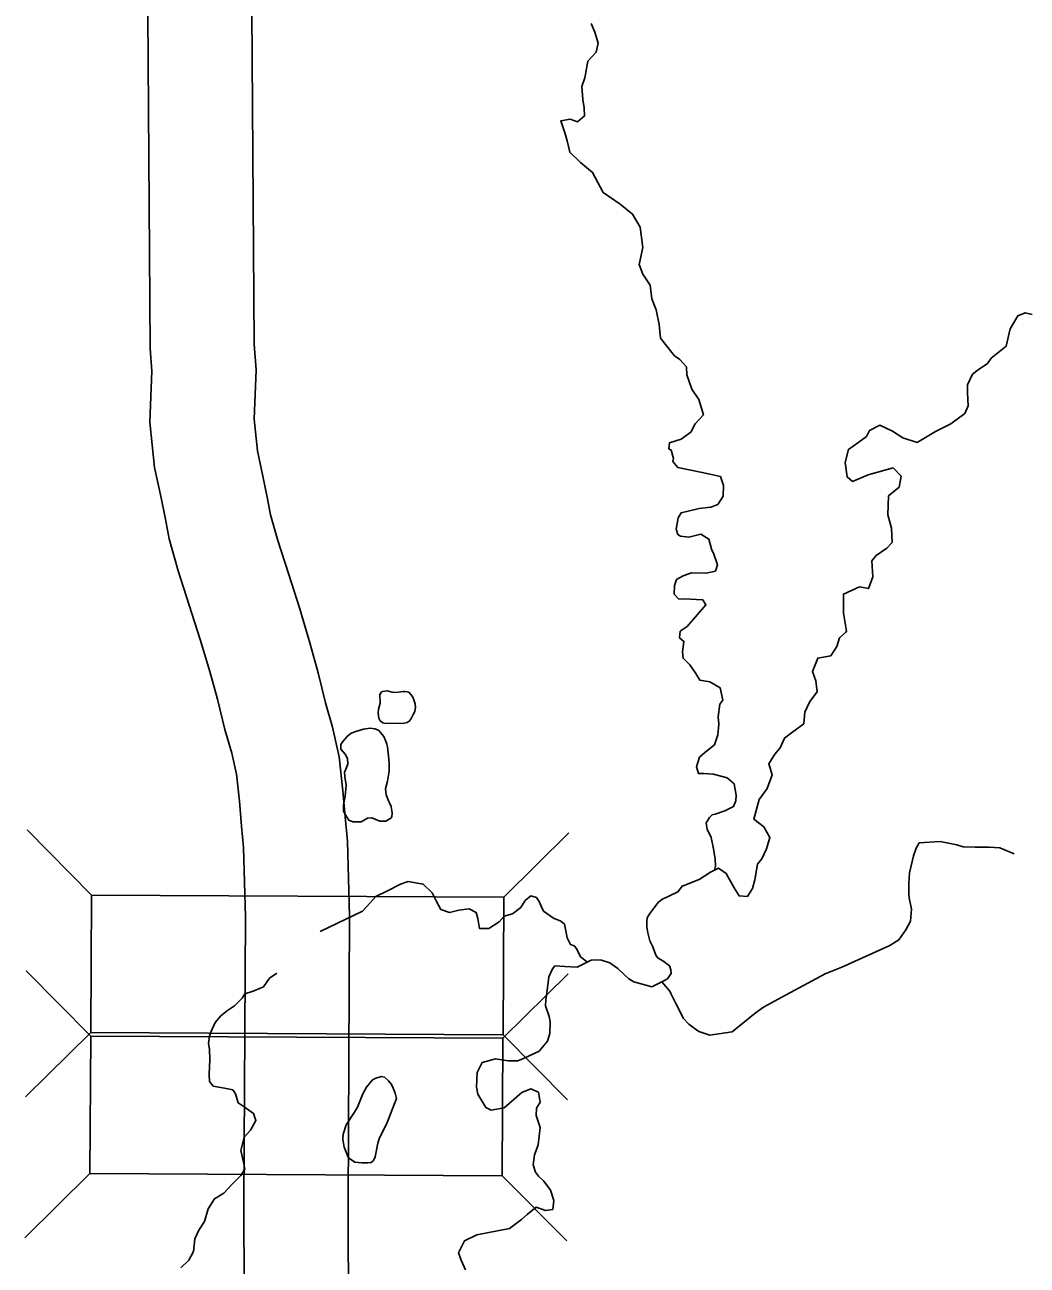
# Model space of a CAD drawing. Extents: x -492261 to -432772, y 1441225 to 1452922.
# Drawn here: x -459799.8 to -459727.6, y 1452369.4 to 1452458.8 of the extents above; entities that cross this region are included whole.
import ezdxf

# ---------------------------------------------------------------- set-up
doc = ezdxf.new("R2010")
doc.units = 0
doc.layers.add('Default', color=7, linetype='Continuous')

msp = doc.modelspace()

# ---------------------------------------------------------------- linework, layer by layer
at = {"layer": 'Default'}
for p, q in [((-459794.997, 1452396.079), (-459799.639, 1452400.771)), ((-459765.298, 1452395.919), (-459760.606, 1452400.56)), ((-459795.052, 1452385.923), (-459799.694, 1452390.615)), ((-459765.352, 1452385.763), (-459760.66, 1452390.404)), ((-459795.051, 1452386.179), (-459799.743, 1452381.538)), ((-459765.351, 1452386.019), (-459760.709, 1452381.327)), ((-459795.105, 1452376.023), (-459799.797, 1452371.382)), ((-459765.406, 1452375.863), (-459760.764, 1452371.171))]:
    msp.add_line(p, q, dxfattribs=at)
for points in [[(-459783.935, 1452348.092), (-459784.016, 1452373.943), (-459783.905, 1452394.506), (-459784.042, 1452399.501), (-459784.185, 1452401.039), (-459784.341, 1452402.851), (-459784.558, 1452404.795), (-459784.895, 1452406.294), (-459785.392, 1452408.004), (-459785.914, 1452410.178), (-459786.479, 1452412.17), (-459787.161, 1452414.489), (-459787.952, 1452416.949), (-459788.748, 1452419.439), (-459789.4, 1452421.737), (-459789.697, 1452423.272), (-459789.984, 1452424.696), (-459790.462, 1452426.885), (-459790.801, 1452430.137), (-459790.64, 1452433.802), (-459790.764, 1452435.455), (-459791.159, 1452490.563)], [(-459776.435, 1452348.115), (-459776.516, 1452373.934), (-459776.405, 1452394.589), (-459776.551, 1452399.95), (-459776.714, 1452401.707), (-459776.877, 1452403.59), (-459777.15, 1452406.037), (-459777.628, 1452408.166), (-459778.141, 1452409.928), (-459778.657, 1452412.077), (-459779.273, 1452414.252), (-459779.992, 1452416.695), (-459780.81, 1452419.239), (-459781.567, 1452421.605), (-459782.097, 1452423.475), (-459782.339, 1452424.727), (-459782.644, 1452426.238), (-459783.045, 1452428.076), (-459783.284, 1452430.363), (-459783.128, 1452433.919), (-459783.266, 1452435.762), (-459783.659, 1452490.59)], [(-459758.996, 1452458.856), (-459758.725, 1452458.221), (-459758.501, 1452457.435), (-459758.629, 1452456.782), (-459759.244, 1452456.135), (-459759.464, 1452454.93), (-459759.679, 1452454.313), (-459759.591, 1452453.388), (-459759.495, 1452452.788), (-459759.473, 1452452.2), (-459759.979, 1452451.767), (-459760.52, 1452451.96), (-459761.192, 1452451.838), (-459760.879, 1452450.916), (-459760.734, 1452450.392), (-459760.535, 1452449.58), (-459759.774, 1452448.839), (-459758.901, 1452448.125), (-459758.13, 1452446.67), (-459756.919, 1452445.835), (-459756.034, 1452445.12), (-459755.47, 1452444.176), (-459755.274, 1452442.726), (-459755.531, 1452441.495), (-459755.27, 1452440.797), (-459754.747, 1452440.015), (-459754.62, 1452439.015), (-459754.321, 1452438.23), (-459754.093, 1452437.181), (-459754.016, 1452436.193), (-459752.997, 1452434.904), (-459752.619, 1452434.659), (-459752.124, 1452434.115), (-459752.115, 1452433.539), (-459751.738, 1452432.517), (-459751.24, 1452431.772), (-459750.911, 1452430.675), (-459751.514, 1452430.028), (-459751.83, 1452429.422), (-459752.522, 1452428.924), (-459753.368, 1452428.662), (-459753.399, 1452428.211), (-459753.235, 1452428.126), (-459753.076, 1452427.514), (-459753.111, 1452427.301), (-459752.767, 1452426.867), (-459751, 1452426.515), (-459749.696, 1452426.22), (-459749.462, 1452425.572), (-459749.501, 1452424.807), (-459749.879, 1452424.201), (-459750.376, 1452424.007), (-459751.212, 1452423.92), (-459752.519, 1452423.602), (-459752.739, 1452423.248), (-459752.877, 1452422.432), (-459752.759, 1452422.058), (-459752.557, 1452421.923), (-459751.956, 1452421.856), (-459751.11, 1452422.068), (-459750.53, 1452421.713), (-459750.306, 1452420.927), (-459750.19, 1452420.703), (-459749.903, 1452419.855), (-459750.046, 1452419.415), (-459750.719, 1452419.268), (-459751.769, 1452419.291), (-459752.378, 1452419.083), (-459752.861, 1452418.801), (-459752.992, 1452418.373), (-459753.021, 1452417.759), (-459752.691, 1452417.4), (-459752.303, 1452417.405), (-459750.966, 1452417.348)], [(-459727.239, 1452437.896), (-459727.728, 1452438.014), (-459728.263, 1452437.807), (-459728.811, 1452436.86), (-459729.105, 1452435.616), (-459730.18, 1452434.75), (-459730.449, 1452434.371), (-459731.129, 1452433.898), (-459731.537, 1452433.592), (-459731.901, 1452432.836), (-459731.892, 1452432.26), (-459731.853, 1452431.308), (-459732.083, 1452430.754), (-459733.084, 1452430.027), (-459734.2, 1452429.473), (-459735.513, 1452428.679), (-459736.543, 1452429.003), (-459737.287, 1452429.494), (-459738.218, 1452429.932), (-459738.962, 1452429.534), (-459739.168, 1452429.105), (-459739.799, 1452428.658), (-459740.466, 1452428.173), (-459740.715, 1452427.243), (-459740.562, 1452426.193), (-459740.17, 1452425.873), (-459739.04, 1452426.339), (-459737.236, 1452426.84), (-459736.665, 1452426.259), (-459736.803, 1452425.468), (-459737.581, 1452424.831), (-459737.636, 1452423.453), (-459737.372, 1452422.504), (-459737.307, 1452421.478), (-459737.713, 1452421.06), (-459738.468, 1452420.536), (-459738.774, 1452420.144), (-459738.72, 1452418.992), (-459739.02, 1452418.149), (-459739.671, 1452418.278), (-459740.826, 1452417.761), (-459740.818, 1452416.384), (-459740.612, 1452415.097), (-459740.648, 1452415.008), (-459741.117, 1452414.601), (-459741.295, 1452413.985), (-459741.748, 1452413.303), (-459742.682, 1452413.152), (-459743.068, 1452412.183), (-459742.808, 1452411.51), (-459742.709, 1452410.71), (-459743.249, 1452410.026), (-459743.612, 1452409.245), (-459743.688, 1452408.417), (-459744.578, 1452407.767), (-459745.072, 1452407.384), (-459745.386, 1452406.679), (-459745.767, 1452406.235), (-459746.207, 1452405.528), (-459745.97, 1452404.73), (-459746.331, 1452403.76), (-459746.893, 1452402.951), (-459747.285, 1452401.543), (-459746.552, 1452400.99), (-459746.129, 1452400.219), (-459746.367, 1452399.402), (-459746.706, 1452398.696), (-459747.025, 1452398.316), (-459747.221, 1452397.173), (-459747.387, 1452396.557), (-459747.741, 1452395.976), (-459748.341, 1452396.018), (-459748.7, 1452396.602), (-459749.264, 1452397.634), (-459749.832, 1452398.027), (-459750.415, 1452397.731), (-459751.22, 1452397.194), (-459752.363, 1452396.753), (-459752.425, 1452396.74), (-459752.756, 1452396.309), (-459753.414, 1452396), (-459753.922, 1452395.755), (-459754.169, 1452395.551), (-459754.488, 1452395.134), (-459754.782, 1452394.754), (-459754.965, 1452394.438), (-459754.999, 1452394.175), (-459754.981, 1452393.787), (-459754.912, 1452393.35), (-459754.778, 1452392.775)], [(-459750.966, 1452417.348), (-459750.735, 1452416.976), (-459752.087, 1452415.43), (-459752.582, 1452415.085), (-459752.637, 1452414.596), (-459752.321, 1452414.349), (-459752.423, 1452413.609), (-459752.378, 1452413.134), (-459751.884, 1452412.665), (-459751.462, 1452412.032), (-459751.168, 1452411.547), (-459750.454, 1452411.432), (-459749.711, 1452411.016), (-459749.523, 1452410.117), (-459749.731, 1452409.826), (-459749.842, 1452408.91), (-459749.797, 1452408.385), (-459749.873, 1452407.632), (-459750.113, 1452406.903), (-459750.817, 1452406.342), (-459751.187, 1452406.011), (-459751.401, 1452405.307), (-459751.269, 1452404.846), (-459750.869, 1452404.826), (-459750.194, 1452404.798), (-459749.203, 1452404.523), (-459748.709, 1452404.091), (-459748.548, 1452403.279), (-459748.579, 1452402.866), (-459748.748, 1452402.45), (-459749.368, 1452402.141), (-459750.077, 1452401.906), (-459750.289, 1452401.866), (-459750.486, 1452401.675), (-459750.705, 1452401.284), (-459750.635, 1452400.809), (-459750.352, 1452400.249), (-459750.338, 1452400.099), (-459750.217, 1452399.537), (-459750.121, 1452398.988), (-459750.067, 1452398.663), (-459750.047, 1452398.187), (-459750.07, 1452398.061), (-459750.122, 1452397.88)], [(-459772.422, 1452410.746), (-459772.522, 1452410.745), (-459773.083, 1452410.662), (-459773.346, 1452410.696), (-459773.697, 1452410.779), (-459774.009, 1452410.749), (-459774.096, 1452410.723), (-459774.133, 1452410.673), (-459774.218, 1452410.521), (-459774.209, 1452409.908), (-459774.328, 1452409.48), (-459774.336, 1452409.192), (-459774.293, 1452408.83), (-459774.203, 1452408.63), (-459774.001, 1452408.495), (-459773.788, 1452408.448), (-459772.476, 1452408.466), (-459772.252, 1452408.506), (-459772.103, 1452408.596), (-459771.993, 1452408.76), (-459771.835, 1452409.038), (-459771.701, 1452409.29), (-459771.656, 1452409.617), (-459771.671, 1452409.817), (-459771.724, 1452410.004), (-459771.828, 1452410.278), (-459771.905, 1452410.402), (-459772.121, 1452410.675), (-459772.159, 1452410.699), (-459772.26, 1452410.723), (-459772.422, 1452410.746)], [(-459773.679, 1452406.753), (-459773.716, 1452406.946), (-459773.807, 1452407.221), (-459773.924, 1452407.494), (-459774.305, 1452407.94), (-459774.557, 1452408.049), (-459774.933, 1452408.107), (-459775.394, 1452408.026), (-459775.891, 1452407.894), (-459776.277, 1452407.751), (-459776.561, 1452407.534), (-459776.88, 1452407.141), (-459777.027, 1452406.914), (-459777.022, 1452406.588), (-459776.717, 1452406.229), (-459776.55, 1452405.906), (-459776.531, 1452405.505), (-459776.724, 1452405.039), (-459776.76, 1452404.926), (-459776.755, 1452404.613), (-459776.659, 1452403.976), (-459776.722, 1452403.211), (-459776.851, 1452402.583), (-459776.844, 1452402.132), (-459776.753, 1452401.921), (-459776.46, 1452401.486), (-459776.171, 1452401.365), (-459775.97, 1452401.343), (-459775.558, 1452401.361), (-459775.112, 1452401.617), (-459774.8, 1452401.647), (-459774.222, 1452401.404), (-459773.797, 1452401.41), (-459773.425, 1452401.615), (-459773.352, 1452401.716), (-459773.331, 1452401.98), (-459773.4, 1452402.454), (-459773.516, 1452402.716), (-459773.606, 1452402.877), (-459773.775, 1452403.301), (-459773.819, 1452403.739), (-459773.677, 1452404.292), (-459773.562, 1452404.995), (-459773.546, 1452405.571), (-459773.591, 1452406.109), (-459773.679, 1452406.753)], [(-459728.524, 1452399.056), (-459729.564, 1452399.482), (-459730.339, 1452399.529), (-459731.351, 1452399.534), (-459732.201, 1452399.555), (-459732.667, 1452399.709), (-459733.871, 1452399.936), (-459735.368, 1452399.831), (-459735.585, 1452399.451), (-459735.786, 1452398.895), (-459736.06, 1452397.687), (-459736.106, 1452396.909), (-459736.116, 1452396.181), (-459736.085, 1452395.881), (-459735.93, 1452395.07), (-459735.999, 1452394.191), (-459736.324, 1452393.583), (-459736.833, 1452392.858), (-459737.487, 1452392.444), (-459740.94, 1452390.897), (-459742.154, 1452390.41), (-459745.267, 1452388.731), (-459746.589, 1452388.016), (-459747.179, 1452387.566), (-459748.85, 1452386.229), (-459750.444, 1452385.997), (-459751.249, 1452386.244), (-459751.592, 1452386.501), (-459751.96, 1452386.794), (-459752.369, 1452387.225), (-459752.657, 1452387.821), (-459752.891, 1452388.268), (-459753.06, 1452388.615), (-459753.23, 1452388.938), (-459753.295, 1452389.074), (-459753.36, 1452389.186), (-459753.909, 1452389.831)], [(-459759.269, 1452391.252), (-459759.758, 1452391.641), (-459760.057, 1452392.224), (-459760.224, 1452392.434), (-459760.501, 1452392.529), (-459760.736, 1452392.988), (-459760.794, 1452393.388), (-459760.919, 1452393.987), (-459761.186, 1452394.195), (-459761.715, 1452394.423), (-459762.425, 1452394.923), (-459762.607, 1452395.27), (-459762.752, 1452395.605), (-459762.946, 1452395.902), (-459763.348, 1452396.02), (-459763.753, 1452395.686), (-459764.068, 1452395.191), (-459764.67, 1452394.728), (-459765.266, 1452394.566), (-459765.62, 1452394.145), (-459766.36, 1452393.679), (-459767.034, 1452393.666), (-459767.102, 1452393.953), (-459767.174, 1452394.403), (-459767.283, 1452394.827), (-459767.788, 1452395.08), (-459768.536, 1452394.99), (-459769.207, 1452394.814), (-459769.836, 1452395.052), (-459770.162, 1452395.66), (-459770.461, 1452396.23), (-459771.099, 1452396.869), (-459772.19, 1452397.048), (-459772.736, 1452396.875), (-459773.675, 1452396.392), (-459774.504, 1452395.988), (-459774.918, 1452395.516), (-459775.481, 1452394.915), (-459778.524, 1452393.447)], [(-459754.778, 1452392.775), (-459754.573, 1452392.402), (-459754.313, 1452391.705), (-459754.186, 1452391.543), (-459753.845, 1452391.335), (-459753.365, 1452390.991), (-459753.261, 1452390.692), (-459753.245, 1452390.442), (-459753.355, 1452390.265), (-459753.501, 1452390.05), (-459753.774, 1452389.896), (-459754.444, 1452389.574), (-459754.543, 1452389.522), (-459754.63, 1452389.471)], [(-459754.63, 1452389.471), (-459755.922, 1452389.837), (-459756.289, 1452390.043), (-459756.607, 1452390.337), (-459757.079, 1452390.792), (-459757.662, 1452391.194), (-459758.253, 1452391.383), (-459758.604, 1452391.413), (-459759.003, 1452391.38), (-459759.3, 1452391.237), (-459760.017, 1452390.897), (-459760.905, 1452390.929), (-459761.606, 1452390.991), (-459761.789, 1452390.774), (-459762.039, 1452390.193), (-459762.134, 1452389.389), (-459762.267, 1452388.546), (-459762.282, 1452388.095), (-459762.016, 1452387.335), (-459761.958, 1452386.948), (-459761.978, 1452386.108), (-459762.141, 1452385.553), (-459762.751, 1452384.839), (-459763.926, 1452384.29), (-459764.298, 1452384.132), (-459764.972, 1452384.131), (-459765.887, 1452384.276), (-459766.844, 1452384.031), (-459767.204, 1452383.31), (-459767.257, 1452382.256), (-459767.158, 1452381.732), (-459766.874, 1452381.261), (-459766.576, 1452380.778), (-459766.21, 1452380.597), (-459765.264, 1452380.754), (-459764, 1452381.857), (-459763.344, 1452382.12), (-459762.801, 1452381.88), (-459762.686, 1452381.156), (-459762.927, 1452380.725), (-459762.953, 1452380.198), (-459762.686, 1452379.351), (-459762.822, 1452378.095), (-459763.094, 1452377.375), (-459763.179, 1452376.659), (-459763.018, 1452376.123), (-459762.8, 1452375.839), (-459762.405, 1452375.471), (-459761.929, 1452374.829), (-459761.701, 1452374.081), (-459761.762, 1452373.441), (-459762.285, 1452373.368), (-459762.965, 1452373.605), (-459763.604, 1452373.079), (-459764.021, 1452372.707), (-459764.882, 1452372.076), (-459767.234, 1452371.616), (-459768.124, 1452371.185), (-459768.555, 1452370.311), (-459768.369, 1452369.776), (-459768.042, 1452369.081)], [(-459781.641, 1452390.463), (-459782.163, 1452390.084), (-459782.612, 1452389.461), (-459783.356, 1452389.17), (-459783.939, 1452388.971), (-459784.132, 1452388.653), (-459784.695, 1452388.091), (-459785.187, 1452387.755), (-459785.679, 1452387.382), (-459786.094, 1452386.898), (-459786.404, 1452386.202), (-459786.498, 1452385.925), (-459786.562, 1452385.397), (-459786.504, 1452384.984), (-459786.476, 1452384.246), (-459786.528, 1452383.167), (-459786.492, 1452382.653), (-459786.223, 1452382.32), (-459785.407, 1452382.161), (-459784.818, 1452382.047), (-459784.625, 1452381.763), (-459784.436, 1452381.127), (-459784.005, 1452380.835), (-459783.333, 1452380.36), (-459783.148, 1452379.849), (-459783.545, 1452379.14), (-459783.997, 1452378.654), (-459784.239, 1452377.685), (-459784.034, 1452376.836), (-459783.936, 1452376.337), (-459784.239, 1452375.892), (-459784.887, 1452375.24), (-459785.462, 1452374.615), (-459786.14, 1452374.213), (-459786.6, 1452373.477), (-459786.843, 1452372.57), (-459787.254, 1452371.935), (-459787.554, 1452371.315), (-459787.647, 1452370.398), (-459787.971, 1452369.79), (-459788.547, 1452369.24)], [(-459773.691, 1452379.707), (-459773.306, 1452380.689), (-459773.029, 1452381.432), (-459773.122, 1452381.819), (-459773.253, 1452382.18), (-459773.381, 1452382.429), (-459773.61, 1452382.702), (-459773.889, 1452382.961), (-459774.102, 1452383.008), (-459774.5, 1452382.902), (-459774.748, 1452382.774), (-459775.191, 1452382.254), (-459775.446, 1452381.763), (-459775.831, 1452380.805), (-459776.039, 1452380.439), (-459776.637, 1452379.53), (-459776.865, 1452378.863), (-459776.885, 1452378.499), (-459776.801, 1452377.924), (-459776.516, 1452377.214), (-459776.414, 1452377.103), (-459776.036, 1452376.845), (-459775.773, 1452376.811), (-459775.485, 1452376.803), (-459775.085, 1452376.795), (-459774.848, 1452376.824), (-459774.688, 1452376.964), (-459774.567, 1452377.216), (-459774.357, 1452378.221), (-459774.237, 1452378.585), (-459773.958, 1452379.153), (-459773.691, 1452379.707)]]:
    msp.add_lwpolyline(points, dxfattribs=at)
for points in [[(-459765.298, 1452395.919), (-459794.997, 1452396.079), (-459795.051, 1452386.179), (-459765.351, 1452386.019)], [(-459765.352, 1452385.763), (-459795.052, 1452385.923), (-459795.105, 1452376.023), (-459765.406, 1452375.863)]]:
    msp.add_lwpolyline(points, close=True, dxfattribs=at)

doc.saveas('drawing.dxf')
